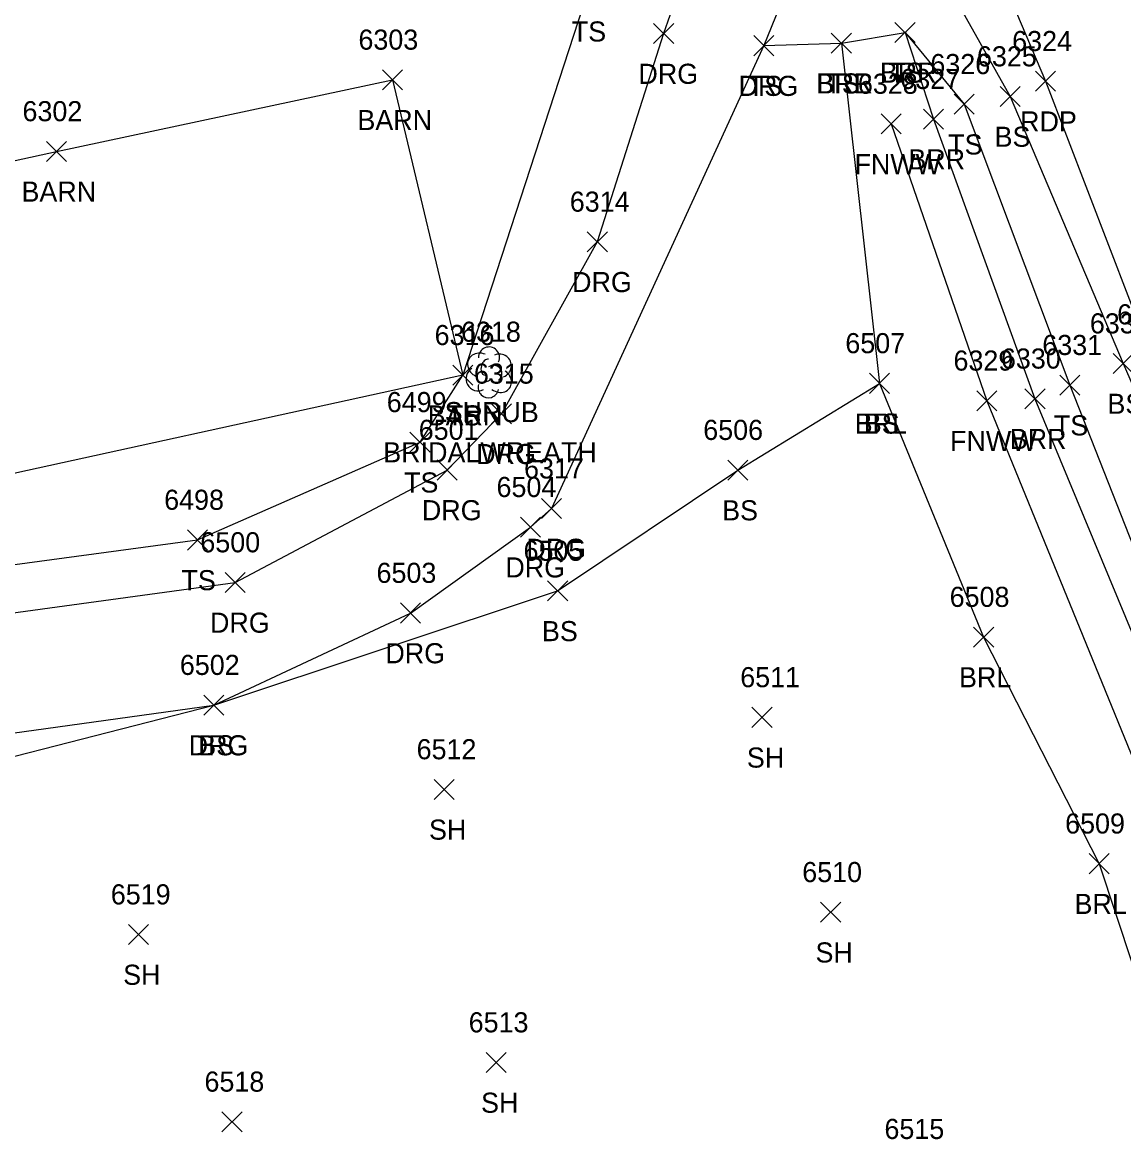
# Model space of a CAD drawing. Extents: x 1472233 to 1475777, y 540726 to 543442.
# Drawn here: x 1472443 to 1472552.6, y 541495 to 541606.1 of the extents above; entities that cross this region are included whole.
import ezdxf

# ---------------------------------------------------------------- set-up
doc = ezdxf.new("R2010")
doc.units = 0
for name, color, linetype in [('L_A', 7, 'Continuous'), ('L_C', 7, 'Continuous'), ('L_I', 7, 'Continuous'), ('L_TIC', 7, 'Continuous'), ('LABL', 7, 'Continuous'), ('LBC', 7, 'Continuous'), ('LELB', 7, 'Continuous'), ('LFNC', 7, 'Continuous'), ('LSH', 7, 'Continuous'), ('P_A', 7, 'Continuous'), ('P_I', 7, 'Continuous'), ('P_TIC', 7, 'Continuous'), ('PET', 7, 'Continuous'), ('R_A', 7, 'Continuous'), ('R_I', 7, 'Continuous'), ('R_TIC', 7, 'Continuous'), ('RDG', 7, 'Continuous')]:
    doc.layers.add(name, color=color, linetype=linetype)

msp = doc.modelspace()

# ---------------------------------------------------------------- linework, layer by layer
at = {"layer": 'L_TIC'}
for points in [[(1472529.88, 541604.13), (1472531.88, 541606.13)], [(1472531.88, 541604.13), (1472529.88, 541606.13)], [(1472529.88, 541604.13), (1472531.88, 541606.13)], [(1472531.88, 541604.13), (1472529.88, 541606.13)], [(1472515.83, 541602.82), (1472517.83, 541604.82)], [(1472517.83, 541602.82), (1472515.83, 541604.82)], [(1472523.54, 541603.06), (1472525.54, 541605.06)], [(1472525.54, 541603.06), (1472523.54, 541605.06)], [(1472523.54, 541603.06), (1472525.54, 541605.06)], [(1472525.54, 541603.06), (1472523.54, 541605.06)], [(1472523.54, 541603.06), (1472525.54, 541605.06)], [(1472525.54, 541603.06), (1472523.54, 541605.06)], [(1472478.88, 541599.42), (1472480.88, 541601.42)], [(1472480.88, 541599.42), (1472478.88, 541601.42)], [(1472540.35, 541597.76), (1472542.35, 541599.76)], [(1472542.35, 541597.76), (1472540.35, 541599.76)], [(1472535.76, 541596.99), (1472537.76, 541598.99)], [(1472537.76, 541596.99), (1472535.76, 541598.99)], [(1472528.5, 541595.03), (1472530.5, 541597.03)], [(1472530.5, 541595.03), (1472528.5, 541597.03)], [(1472532.72, 541595.51), (1472534.72, 541597.51)], [(1472534.72, 541595.51), (1472532.72, 541597.51)], [(1472445.44, 541592.3), (1472447.44, 541594.3)], [(1472447.44, 541592.3), (1472445.44, 541594.3)], [(1472551.58, 541571.19), (1472553.58, 541573.19)], [(1472553.58, 541571.19), (1472551.58, 541573.19)], [(1472485.87, 541570.03), (1472487.87, 541572.03)], [(1472487.87, 541570.03), (1472485.87, 541572.03)], [(1472485.87, 541570.03), (1472487.87, 541572.03)], [(1472487.87, 541570.03), (1472485.87, 541572.03)], [(1472527.33, 541569.22), (1472529.33, 541571.22)], [(1472529.33, 541569.22), (1472527.33, 541571.22)], [(1472527.33, 541569.22), (1472529.33, 541571.22)], [(1472529.33, 541569.22), (1472527.33, 541571.22)], [(1472546.28, 541569.04), (1472548.28, 541571.04)], [(1472548.28, 541569.04), (1472546.28, 541571.04)], [(1472538.01, 541567.49), (1472540.01, 541569.49)], [(1472540.01, 541567.49), (1472538.01, 541569.49)], [(1472542.81, 541567.69), (1472544.81, 541569.69)], [(1472544.81, 541567.69), (1472542.81, 541569.69)], [(1472481.62, 541563.36), (1472483.62, 541565.36)], [(1472483.62, 541563.36), (1472481.62, 541565.36)], [(1472513.24, 541560.59), (1472515.24, 541562.59)], [(1472515.24, 541560.59), (1472513.24, 541562.59)], [(1472459.47, 541553.64), (1472461.47, 541555.64)], [(1472461.47, 541553.64), (1472459.47, 541555.64)], [(1472495.31, 541548.57), (1472497.31, 541550.57)], [(1472497.31, 541548.57), (1472495.31, 541550.57)], [(1472537.7, 541543.98), (1472539.7, 541545.98)], [(1472539.7, 541543.98), (1472537.7, 541545.98)], [(1472461.11, 541537.21), (1472463.11, 541539.21)], [(1472463.11, 541537.21), (1472461.11, 541539.21)], [(1472515.65, 541535.99), (1472517.65, 541537.99)], [(1472517.65, 541535.99), (1472515.65, 541537.99)], [(1472484.02, 541528.82), (1472486.02, 541530.82)], [(1472486.02, 541528.82), (1472484.02, 541530.82)], [(1472549.2, 541521.43), (1472551.2, 541523.43)], [(1472551.2, 541521.43), (1472549.2, 541523.43)], [(1472522.48, 541516.6), (1472524.48, 541518.6)], [(1472524.48, 541516.6), (1472522.48, 541518.6)], [(1472453.6, 541514.38), (1472455.6, 541516.38)], [(1472455.6, 541514.38), (1472453.6, 541516.38)], [(1472489.2, 541501.65), (1472491.2, 541503.65)], [(1472491.2, 541501.65), (1472489.2, 541503.65)], [(1472462.91, 541495.75), (1472464.91, 541497.75)], [(1472464.91, 541495.75), (1472462.91, 541497.75)]]:
    msp.add_lwpolyline(points, dxfattribs=at)
at = {"layer": 'LABL'}
for points in [[(1472524.54, 541604.06), (1472530.88, 541605.13), (1472533.72, 541596.51), (1472543.81, 541568.69), (1472561.11, 541526.99), (1472576.55, 541486.83), (1472594.93, 541443.93), (1472607.93, 541409.65), (1472612.47, 541392.9)], [(1472524.54, 541604.06), (1472528.33, 541570.22), (1472538.7, 541544.98), (1472550.2, 541522.43), (1472558.52, 541497.28), (1472565.16, 541466.54), (1472574.97, 541434.22), (1472580.58, 541408.64), (1472585.1, 541401.08), (1472607.18, 541381.96), (1472612.47, 541392.9)]]:
    msp.add_lwpolyline(points, dxfattribs=at)
at = {"layer": 'LBC'}
msp.add_lwpolyline([(1472424.32, 541588.48), (1472446.44, 541593.3), (1472479.88, 541600.42), (1472486.87, 541571.03), (1472432.03, 541559.03)], dxfattribs=at)
at = {"layer": 'LELB'}
for points in [[(1472448.1, 541812.75), (1472448.35, 541808.89), (1472456.83, 541789.05), (1472474.31, 541748.23), (1472493.04, 541702.8), (1472494.57, 541702.64), (1472518, 541641.77), (1472527.77, 541616.94), (1472533.94, 541611.96), (1472541.35, 541598.76), (1472552.58, 541572.19), (1472569.89, 541532.32), (1472586.68, 541490.5), (1472602.95, 541447.47), (1472614.29, 541413.72), (1472616.34, 541394.53)], [(1472436.39, 541801.49), (1472421.41, 541789.52), (1472401.23, 541772.53), (1472387.57, 541756.15), (1472381.39, 541744.3), (1472376.04, 541721.55), (1472378.3, 541690.01), (1472384.5, 541660.37), (1472385.48, 541622.92), (1472385.23, 541602.05), (1472389.1, 541583.28), (1472392.29, 541571.18), (1472400, 541561.87), (1472414.97, 541552.97), (1472430.21, 541550.58), (1472460.47, 541554.64), (1472482.62, 541564.36)], [(1472506.49, 541641.26), (1472499.31, 541609.23), (1472486.87, 541571.03)], [(1472530.88, 541605.13), (1472536.76, 541597.99), (1472547.28, 541570.04), (1472564.19, 541527.09), (1472580.43, 541489.05), (1472596.95, 541445.28), (1472610.61, 541411.36), (1472616.34, 541394.53), (1472627.95, 541364.05), (1472634.3, 541352.48), (1472639.77, 541346.17), (1472644.32, 541334.93), (1472647.68, 541327.12), (1472650.87, 541311.53), (1472653.05, 541303.09), (1472658.89, 541293.28), (1472670.29, 541260.53), (1472686.41, 541223.33)], [(1472516.83, 541603.82), (1472524.54, 541604.06)], [(1472327.29, 541497.9), (1472343.59, 541516.17), (1472358.91, 541541.46), (1472365.97, 541555.39), (1472373.3, 541567.63), (1472375.91, 541562.06), (1472383.59, 541551.03), (1472407.94, 541534.18), (1472426.61, 541529.13), (1472462.11, 541538.21), (1472496.31, 541549.57), (1472514.24, 541561.59), (1472528.33, 541570.22)], [(1472482.62, 541564.36), (1472486.87, 541571.03)]]:
    msp.add_lwpolyline(points, dxfattribs=at)
at = {"layer": 'LFNC'}
msp.add_lwpolyline([(1472529.5, 541596.03), (1472539.01, 541568.49), (1472556.2, 541526.44)], dxfattribs=at)
at = {"layer": 'LSH'}
msp.add_line((1472489.44, 541571.36), (1472489.44, 541571.36), dxfattribs=at)
msp.add_line((1472489.44, 541571.36), (1472489.44, 541571.36), dxfattribs=at)
msp.add_arc((1472489.48, 541572.79), 1.05, 335.5272, 180.9563, dxfattribs=at)
for centre, major_axis, ratio, start_param, end_param in [((1472488.64, 541572.03), (1.21, -0.51), 0.895232, 1.570796, 4.712389), ((1472489.23, 541571.82), (-0.208, -0.792), 0.645439, 3.141593, 6.283185), ((1472490.48, 541571.94), (-1.14, -0.48), 0.949671, 1.570796, 4.712389), ((1472488.35, 541570.65), (0.58, -1.04), 0.959034, 3.141593, 6.283185), ((1472489.94, 541571.19), (-0.5, 0.667), 0.989748, 3.141593, 6.283185), ((1472490.44, 541570.53), (-1.09, 0.79), 0.841452, 1.570796, 4.712389), ((1472488.98, 541570.61), (-0.625, -0.083), 0.423636, 0, 3.141593), ((1472489.44, 541569.86), (0.26, 1.06), 0.942809, 1.570796, 4.712389)]:
    msp.add_ellipse(centre, major_axis=major_axis, ratio=ratio, start_param=start_param, end_param=end_param, dxfattribs=at)
at = {"layer": 'P_TIC'}
for points in [[(1472543.85, 541599.28), (1472545.85, 541601.28)], [(1472545.85, 541599.28), (1472543.85, 541601.28)]]:
    msp.add_lwpolyline(points, dxfattribs=at)
at = {"layer": 'PET'}
msp.add_lwpolyline([(1472410.42, 541944.75), (1472417.04, 541924.07), (1472429.27, 541890.41), (1472437.03, 541868.87), (1472443.66, 541851.19), (1472458.48, 541813.05), (1472466.78, 541792.24), (1472482.95, 541751.29), (1472501.43, 541706.5), (1472501.82, 541705.19), (1472522.02, 541654.99), (1472538.62, 541615.01), (1472544.85, 541600.28), (1472555.29, 541573.09), (1472571.16, 541534.06), (1472588.21, 541491.28), (1472604.53, 541448.36), (1472617.02, 541415.32), (1472632.48, 541374.1), (1472640.33, 541354.3), (1472653.53, 541321.3), (1472663.39, 541294.75), (1472676.2, 541262.98), (1472690.88, 541224.88)], dxfattribs=at)
at = {"layer": 'R_TIC'}
for points in [[(1472505.86, 541604.02), (1472507.86, 541606.02)], [(1472507.86, 541604.02), (1472505.86, 541606.02)], [(1472515.83, 541602.82), (1472517.83, 541604.82)], [(1472517.83, 541602.82), (1472515.83, 541604.82)], [(1472499.26, 541583.3), (1472501.26, 541585.3)], [(1472501.26, 541583.3), (1472499.26, 541585.3)], [(1472489.72, 541566.19), (1472491.72, 541568.19)], [(1472491.72, 541566.19), (1472489.72, 541568.19)], [(1472484.31, 541560.6), (1472486.31, 541562.6)], [(1472486.31, 541560.6), (1472484.31, 541562.6)], [(1472484.31, 541560.6), (1472486.31, 541562.6)], [(1472486.31, 541560.6), (1472484.31, 541562.6)], [(1472494.71, 541556.76), (1472496.71, 541558.76)], [(1472496.71, 541556.76), (1472494.71, 541558.76)], [(1472492.62, 541554.91), (1472494.62, 541556.91)], [(1472494.62, 541554.91), (1472492.62, 541556.91)], [(1472492.62, 541554.91), (1472494.62, 541556.91)], [(1472494.62, 541554.91), (1472492.62, 541556.91)], [(1472463.23, 541549.41), (1472465.23, 541551.41)], [(1472465.23, 541549.41), (1472463.23, 541551.41)], [(1472480.68, 541546.37), (1472482.68, 541548.37)], [(1472482.68, 541546.37), (1472480.68, 541548.37)], [(1472461.11, 541537.21), (1472463.11, 541539.21)], [(1472463.11, 541537.21), (1472461.11, 541539.21)]]:
    msp.add_lwpolyline(points, dxfattribs=at)
at = {"layer": 'RDG'}
for points in [[(1472458.48, 541813.05), (1472448.1, 541812.75), (1472433.31, 541805.76), (1472418.45, 541793.87), (1472396.99, 541775.06), (1472383.58, 541758.58), (1472377.02, 541748.04), (1472369.48, 541723.31), (1472371.48, 541689.86), (1472374.14, 541661.13), (1472378.68, 541621.31), (1472380, 541600.02), (1472383.25, 541579.96), (1472388.39, 541568.43), (1472396.05, 541559.53), (1472413.23, 541549.28), (1472429.51, 541545.68), (1472464.23, 541550.41), (1472485.31, 541561.6)], [(1472361.8, 541678.98), (1472366.89, 541639.98), (1472369.59, 541606.15), (1472372, 541587.16), (1472376.44, 541569.3), (1472385.81, 541553.46), (1472408.9, 541538.18), (1472426.47, 541533.25), (1472462.11, 541538.21), (1472481.68, 541547.37), (1472493.62, 541555.91)], [(1472515.04, 541628.33), (1472506.86, 541605.02), (1472500.26, 541584.3), (1472490.72, 541567.19), (1472485.31, 541561.6)], [(1472521.76, 541615.99), (1472516.83, 541603.82), (1472495.71, 541557.76), (1472493.62, 541555.91)]]:
    msp.add_lwpolyline(points, dxfattribs=at)

# ---------------------------------------------------------------- texts
at = {"layer": 'L_A'}
for s, p in [('TS', (1472497.72, 541604.23)), ('BRR', (1472528.37, 541600.13)), ('TS', (1472529.29, 541600.13)), ('TS', (1472515.24, 541598.82)), ('BRR', (1472522.03, 541599.06)), ('BRL', (1472522.09, 541599.06)), ('TS', (1472522.95, 541599.06)), ('BARN', (1472476.39, 541595.42)), ('BS', (1472539.79, 541593.76)), ('TS', (1472535.17, 541592.99)), ('BRR', (1472531.21, 541591.51)), ('FNWW', (1472525.85, 541591.03)), ('BARN', (1472442.96, 541588.3)), ('BS', (1472551.02, 541567.19)), ('BARN', (1472483.38, 541566.03)), ('SHRUB', (1472485.07, 541566.36)), ('TS', (1472485.28, 541566.03)), ('BRL', (1472525.87, 541565.22)), ('BS', (1472526.77, 541565.22)), ('TS', (1472545.69, 541565.04)), ('BRR', (1472541.3, 541563.69)), ('FNWW', (1472535.36, 541563.49)), ('TS', (1472481.03, 541559.36)), ('BS', (1472512.68, 541556.59)), ('TS', (1472458.88, 541549.64)), ('BS', (1472494.75, 541544.57)), ('BRL', (1472536.25, 541539.98)), ('BS', (1472460.55, 541533.21)), ('SH', (1472515.14, 541531.99)), ('SH', (1472483.51, 541524.82)), ('BRL', (1472547.74, 541517.43)), ('SH', (1472521.97, 541512.6)), ('SH', (1472453.08, 541510.38)), ('SH', (1472488.69, 541497.65))]:
    msp.add_text(s, height=2, dxfattribs=at).set_placement(p)
at = {"layer": 'L_C'}
msp.add_text('BRIDALWREATH', height=2, dxfattribs=at).set_placement((1472478.96, 541562.36))
at = {"layer": 'L_I'}
for s, p in [('6303', (1472476.49, 541603.42)), ('6325', (1472538.04, 541601.76)), ('6326', (1472533.4, 541600.99)), ('6327', (1472530.41, 541599.51)), ('6328', (1472526.19, 541599.03)), ('6302', (1472443.06, 541596.3)), ('6332', (1472549.27, 541575.19)), ('6316', (1472484.07, 541574.03)), ('6316', (1472484.07, 541574.03)), ('6318', (1472486.7, 541574.36)), ('6507', (1472524.94, 541573.22)), ('6507', (1472524.94, 541573.22)), ('6331', (1472544.54, 541573.04)), ('6329', (1472535.7, 541571.49)), ('6330', (1472540.42, 541571.69)), ('6499', (1472479.31, 541567.36)), ('6506', (1472510.8, 541564.59)), ('6498', (1472457.16, 541557.64)), ('6505', (1472492.92, 541552.57)), ('6508', (1472535.32, 541547.98)), ('6502', (1472458.72, 541541.21)), ('6511', (1472514.48, 541539.99)), ('6512', (1472482.28, 541532.82)), ('6509', (1472546.81, 541525.43)), ('6510', (1472520.65, 541520.6)), ('6519', (1472451.85, 541518.38)), ('6513', (1472487.46, 541505.65)), ('6518', (1472461.17, 541499.75)), ('6515', (1472528.83, 541495.04))]:
    msp.add_text(s, height=2, dxfattribs=at).set_placement(p)
at = {"layer": 'P_A'}
msp.add_text('RDP', height=2, dxfattribs=at).set_placement((1472542.33, 541595.28))
at = {"layer": 'P_I'}
for s, p in [('6324', (1472541.54, 541603.28)), ('6333', (1472551.98, 541576.09))]:
    msp.add_text(s, height=2, dxfattribs=at).set_placement(p)
at = {"layer": 'R_A'}
for p in [(1472504.35, 541600.02), (1472514.32, 541598.82), (1472497.75, 541579.3), (1472488.21, 541562.19), (1472482.8, 541556.6), (1472482.8, 541556.6), (1472493.2, 541552.76), (1472491.11, 541550.91), (1472491.11, 541550.91), (1472461.72, 541545.41), (1472479.17, 541542.37), (1472459.6, 541533.21)]:
    msp.add_text('DRG', height=2, dxfattribs=at).set_placement(p)
at = {"layer": 'R_I'}
for s, p in [('6314', (1472497.52, 541587.3)), ('6315', (1472487.98, 541570.19)), ('6501', (1472482.49, 541564.6)), ('6501', (1472482.49, 541564.6)), ('6317', (1472492.97, 541560.76)), ('6504', (1472490.23, 541558.91)), ('6504', (1472490.23, 541558.91)), ('6500', (1472460.76, 541553.41)), ('6503', (1472478.29, 541550.37)), ('6502', (1472458.72, 541541.21))]:
    msp.add_text(s, height=2, dxfattribs=at).set_placement(p)

doc.saveas('drawing.dxf')
